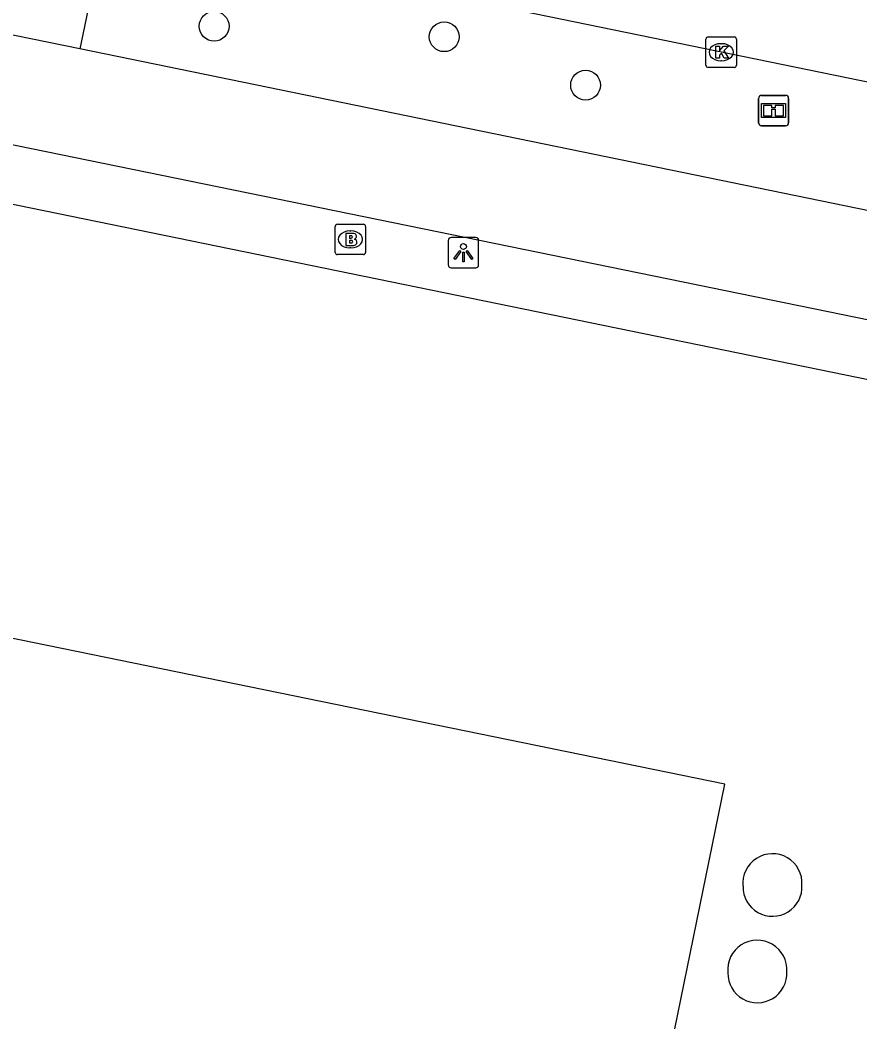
# Model space of a CAD drawing. Extents: x 157692 to 159670, y 381454 to 383289.
# Drawn here: x 158101.84 to 158129.44, y 382153.14 to 382186.06 of the extents above; entities that cross this region are included whole.
import ezdxf

# ---------------------------------------------------------------- set-up
doc = ezdxf.new("R2010")
doc.units = 0
for name, color, linetype in [('IMGEO_Boom', 7, 'Continuous'), ('IMGEO_Brandkraan', 7, 'Continuous'), ('IMGEO_Fietspad_gesloten', 7, 'Continuous'), ('IMGEO_Informatiebord', 7, 'Continuous'), ('IMGEO_Kolk', 7, 'Continuous'), ('IMGEO_Lichtpunt', 7, 'Continuous'), ('IMGEO_Opslagtank', 7, 'Continuous'), ('IMGEO_Pand', 7, 'Continuous'), ('IMGEO_Rijbaan_regionaal_gesloten', 7, 'Continuous'), ('IMGEO_Voetpad_open', 7, 'Continuous')]:
    doc.layers.add(name, color=color, linetype=linetype)

msp = doc.modelspace()

# ---------------------------------------------------------------- linework, layer by layer
at = {"layer": 'IMGEO_Boom'}
for centre in [(158108.222, 382185.857), (158115.782, 382185.513), (158120.427, 382183.922)]:
    msp.add_circle(centre, 0.489, dxfattribs=at)
at = {"layer": 'IMGEO_Brandkraan'}
for p, q in [((158112.198, 382178.428), (158112.198, 382179.28)), ((158112.273, 382179.354), (158113.125, 382179.354)), ((158113.199, 382179.28), (158113.199, 382178.428)), ((158112.686, 382179.134), (158112.711, 382179.134)), ((158112.709, 382178.574), (158112.684, 382178.574)), ((158113.125, 382178.354), (158112.273, 382178.354))]:
    msp.add_line(p, q, dxfattribs=at)
for points in [[(158112.198, 382178.428), (158112.198, 382179.28)], [(158112.273, 382179.354), (158113.125, 382179.354)], [(158113.199, 382179.28), (158113.199, 382178.428)], [(158112.546, 382179.054), (158112.546, 382178.654), (158112.759, 382178.654)], [(158112.777, 382179.054), (158112.546, 382179.054)], [(158112.725, 382178.973), (158112.671, 382178.973), (158112.671, 382178.897)], [(158112.671, 382178.897), (158112.724, 382178.897)], [(158112.733, 382178.821), (158112.671, 382178.821), (158112.671, 382178.74)], [(158112.671, 382178.74), (158112.733, 382178.74)], [(158113.125, 382178.354), (158112.273, 382178.354)]]:
    msp.add_lwpolyline(points, dxfattribs=at)
for centre, radius, start, end in [((158112.275, 382179.278), 0.0765, 91.552, 178.448), ((158112.275, 382179.278), 0.0765, 91.552, 178.448), ((158113.123, 382179.278), 0.0765, 1.552, 88.448), ((158113.123, 382179.278), 0.0765, 1.552, 88.448), ((158112.726, 382178.935), 0.0379, 267.8285, 90.9355), ((158112.734, 382178.78), 0.0404, 269.8759, 90.5077), ((158112.781, 382178.909), 0.145, 59.4692, 91.5367), ((158112.806, 382178.956), 0.0922, 285.5137, 58.1501), ((158112.811, 382178.764), 0.105, 301.3115, 78.989), ((158112.765, 382178.905), 0.251, 268.6676, 293.5347), ((158112.275, 382178.43), 0.0765, 181.552, 268.448), ((158112.275, 382178.43), 0.0765, 181.552, 268.448), ((158113.123, 382178.43), 0.0765, 271.552, 358.448), ((158113.123, 382178.43), 0.0765, 271.552, 358.448)]:
    msp.add_arc(centre, radius, start, end, dxfattribs=at)
for centre, major_axis, ratio, start_param, end_param in [((158112.685, 382178.854), (-0.387, 0.002), 0.722429, 4.712389, 7.853982), ((158112.71, 382178.854), (-0.39, 0.002), 0.717154, 1.570796, 4.712389)]:
    msp.add_ellipse(centre, major_axis=major_axis, ratio=ratio, start_param=start_param, end_param=end_param, dxfattribs=at)
at = {"layer": 'IMGEO_Fietspad_gesloten'}
for points in [[(158013.35, 382200.046), (158020.838, 382198.499), (158147.882, 382172.494)], [(158103.813, 382185.117), (158066.125, 382192.817)], [(158145.479, 382176.558), (158103.813, 382185.117)]]:
    msp.add_lwpolyline(points, dxfattribs=at)
at = {"layer": 'IMGEO_Informatiebord'}
for p, q in [((158126.11, 382182.687), (158126.11, 382183.487)), ((158126.11, 382183.487), (158126.11, 382182.687)), ((158126.21, 382183.587), (158127, 382183.587)), ((158127, 382183.587), (158126.21, 382183.587)), ((158127.1, 382183.487), (158127.1, 382182.687)), ((158127.1, 382182.687), (158127.1, 382183.487)), ((158127, 382182.587), (158126.21, 382182.587)), ((158126.21, 382182.587), (158127, 382182.587))]:
    msp.add_line(p, q, dxfattribs=at)
for points in [[(158126.211, 382183.319), (158126.999, 382183.319), (158126.999, 382182.855), (158126.211, 382182.855), (158126.211, 382183.319)], [(158126.276, 382183.254), (158126.276, 382182.92), (158126.551, 382182.92), (158126.552, 382183.133), (158126.656, 382183.134), (158126.657, 382182.92), (158126.934, 382182.92), (158126.934, 382183.254), (158126.658, 382183.254), (158126.658, 382183.174), (158126.552, 382183.174), (158126.552, 382183.254), (158126.276, 382183.254)]]:
    msp.add_lwpolyline(points, dxfattribs=at)
for centre, start, end in [((158126.21, 382183.487), 90, 180), ((158126.21, 382183.487), 90, 180), ((158127, 382183.487), 0, 90), ((158127, 382183.487), 360, 90), ((158126.21, 382182.687), 180, 270), ((158126.21, 382182.687), 180, 270), ((158127, 382182.687), 270, 0), ((158127, 382182.687), 270, 0)]:
    msp.add_arc(centre, 0.1, start, end, dxfattribs=at)
at = {"layer": 'IMGEO_Kolk'}
for p, q in [((158124.383, 382184.58), (158124.383, 382185.432)), ((158124.458, 382185.506), (158125.31, 382185.506)), ((158125.384, 382185.432), (158125.384, 382184.58)), ((158124.871, 382185.286), (158124.896, 382185.286)), ((158125.31, 382184.506), (158124.458, 382184.506)), ((158124.894, 382184.726), (158124.869, 382184.726))]:
    msp.add_line(p, q, dxfattribs=at)
for points in [[(158124.383, 382184.58), (158124.383, 382185.432)], [(158124.458, 382185.506), (158125.31, 382185.506)], [(158125.384, 382185.432), (158125.384, 382184.58)], [(158124.704, 382185.206), (158124.827, 382185.206), (158124.827, 382185.055), (158124.957, 382185.206), (158125.121, 382185.206), (158124.975, 382185.055), (158125.128, 382184.806), (158124.976, 382184.806), (158124.891, 382184.97), (158124.827, 382184.903), (158124.827, 382184.806), (158124.704, 382184.806), (158124.704, 382185.206)], [(158125.31, 382184.506), (158124.458, 382184.506)]]:
    msp.add_lwpolyline(points, dxfattribs=at)
for centre, start, end in [((158124.46, 382185.43), 91.552, 178.448), ((158124.46, 382185.43), 91.552, 178.448), ((158125.308, 382185.43), 1.552, 88.448), ((158125.308, 382185.43), 1.552, 88.448), ((158124.46, 382184.582), 181.552, 268.448), ((158124.46, 382184.582), 181.552, 268.448), ((158125.308, 382184.582), 271.552, 358.448), ((158125.308, 382184.582), 271.552, 358.448)]:
    msp.add_arc(centre, 0.0765, start, end, dxfattribs=at)
for centre, major_axis, ratio, start_param, end_param in [((158124.87, 382185.006), (-0.387, 0.002), 0.722429, 4.712389, 7.853982), ((158124.895, 382185.006), (-0.39, 0.002), 0.717154, 1.570796, 4.712389)]:
    msp.add_ellipse(centre, major_axis=major_axis, ratio=ratio, start_param=start_param, end_param=end_param, dxfattribs=at)
at = {"layer": 'IMGEO_Lichtpunt'}
for p, q in [((158115.916, 382178.823), (158115.916, 382178.016)), ((158115.916, 382178.823), (158115.916, 382178.016)), ((158116.818, 382178.918), (158116.01, 382178.918)), ((158116.818, 382178.918), (158116.01, 382178.918)), ((158116.912, 382178.016), (158116.912, 382178.823)), ((158116.912, 382178.016), (158116.912, 382178.823)), ((158116.01, 382177.922), (158116.818, 382177.922)), ((158116.01, 382177.922), (158116.818, 382177.922))]:
    msp.add_line(p, q, dxfattribs=at)
for points in [[(158116.29, 382178.487), (158116.329, 382178.459), (158116.141, 382178.197), (158116.103, 382178.224), (158116.29, 382178.487)], [(158116.502, 382178.459), (158116.54, 382178.486), (158116.727, 382178.224), (158116.688, 382178.196), (158116.502, 382178.459)], [(158116.392, 382178.439), (158116.439, 382178.439), (158116.439, 382178.117), (158116.392, 382178.117), (158116.392, 382178.439)]]:
    msp.add_lwpolyline(points, dxfattribs=at)
msp.add_circle((158116.415, 382178.621), 0.0994, dxfattribs=at)
for centre, start, end in [((158116.01, 382178.823), 90, 180), ((158116.01, 382178.823), 90, 180), ((158116.818, 382178.823), 0, 90), ((158116.818, 382178.823), 0, 90), ((158116.01, 382178.016), 180, 270), ((158116.01, 382178.016), 180, 270), ((158116.818, 382178.016), 270, 0), ((158116.818, 382178.016), 270, 360)]:
    msp.add_arc(centre, 0.0946, start, end, dxfattribs=at)
at = {"layer": 'IMGEO_Opslagtank'}
for centre, radius, start, end in [((158126.567, 382157.698), 0.973, 356.3176, 185.8699), ((158126.57, 382157.584), 0.97, 179.1314, 3.0561), ((158126.069, 382154.854), 0.973, 356.3453, 185.8411), ((158126.071, 382154.741), 0.97, 179.1636, 3.0228)]:
    msp.add_arc(centre, radius, start, end, dxfattribs=at)
at = {"layer": 'IMGEO_Pand'}
msp.add_lwpolyline([(157924.37, 382007.696), (157951.127, 382002.234), (157958.802, 382040.19), (157964.374, 382039.087), (157964.027, 382037.391), (157940.465, 381922.271), (158070.771, 381895.776), (158074.09, 381912.003), (158079.649, 381939.178), (158094.319, 382010.896), (158099.527, 382036.361), (158101.614, 382035.935), (158102.387, 382039.726), (158100.3, 382040.151), (158125.007, 382160.95), (158000, 382186.53)], dxfattribs=at)
at = {"layer": 'IMGEO_Rijbaan_regionaal_gesloten'}
msp.add_lwpolyline([(158138.881, 382182.141), (158104.655, 382189.164)], dxfattribs=at)
at = {"layer": 'IMGEO_Voetpad_open'}
for points in [[(158012.827, 382198.175), (158014.567, 382197.819), (158022.362, 382196.264), (158142.534, 382171.623)], [(158104.655, 382189.164), (158103.813, 382185.117)]]:
    msp.add_lwpolyline(points, dxfattribs=at)

doc.saveas('drawing.dxf')
